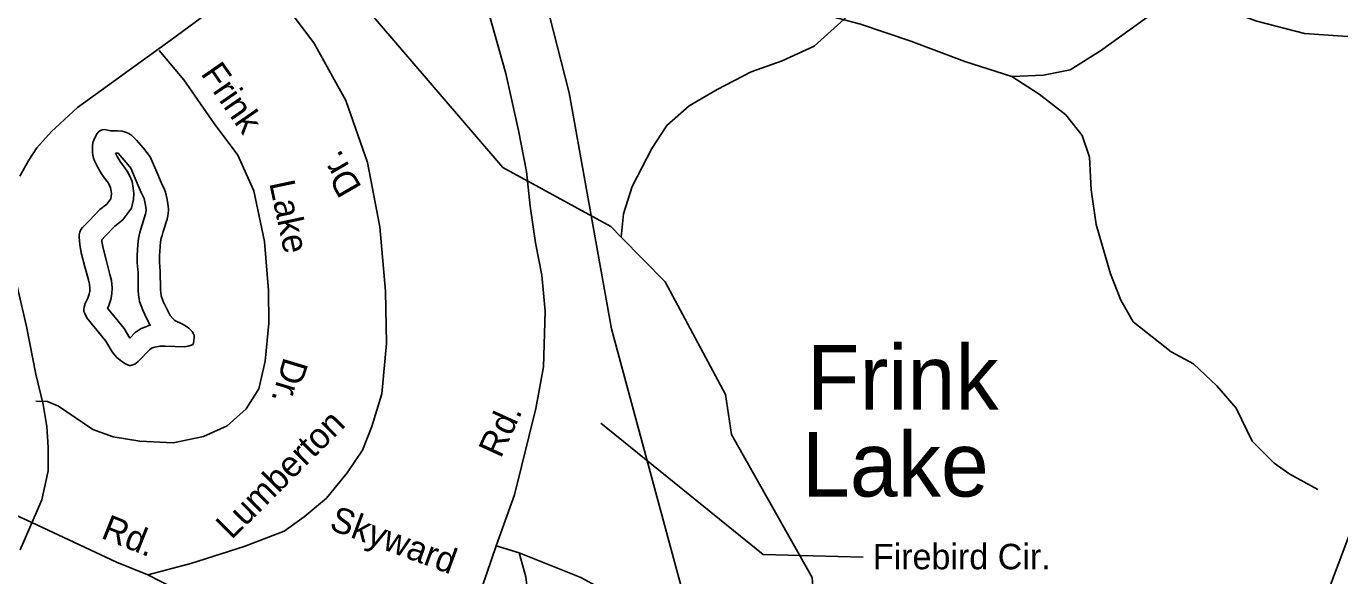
# Model space of a CAD drawing. Extents: x 2104537 to 2336408, y 34176 to 229611.
# Drawn here: x 2292662 to 2296531, y 114833 to 116453 of the extents above; entities that cross this region are included whole.
import ezdxf

# ---------------------------------------------------------------- set-up
doc = ezdxf.new("R2010")
doc.units = 0
for name, color, linetype in [('Exist Boundary Political City Limit New', 7, 'Continuous'), ('Exist Hydrographic Buffer Line', 7, 'Continuous'), ('Exist Hydrographic Creek Single Shore', 7, 'Continuous'), ('Exist Hydrographic Lake Shore Label', 7, 'Continuous'), ('Exist Hydrographic Misc Water Feature', 7, 'Continuous'), ('Exist Road Non-System Type 51', 7, 'Continuous'), ('Exist Road Non-System Type 51 Label', 7, 'Continuous'), ('Exist Road Secondary Type 51 Attributed', 7, 'Continuous'), ('Exist Utilities Electrical Transmission Line', 7, 'Continuous'), ('Map Preparation Boundary City Limit Buffer Line', 7, 'Continuous')]:
    doc.layers.add(name, color=color, linetype=linetype)

msp = doc.modelspace()

# ---------------------------------------------------------------- linework, layer by layer
at = {"layer": 'Exist Boundary Political City Limit New'}
msp.add_lwpolyline([(2292983, 121312.3), (2293945.8, 117492.1), (2293955.5, 117454.4), (2294260.8, 116256.3), (2294386.2, 115560.9), (2294614, 114717.3), (2294830.5, 113987.7), (2294953.2, 113362.5), (2295025.5, 113049.1), (2295348.5, 111658.2), (2295377, 111535.4), (2295276.5, 111461.8), (2295035.2, 111284.6), (2294476.8, 111250.4), (2293257.8, 109848.2), (2293816, 109061.6), (2293672, 107949.8), (2293509.8, 106696.3), (2293566.8, 106468.3), (2294419.8, 103445.8), (2295214.8, 100630), (2295264.2, 100454), (2294941.5, 100187.7)], dxfattribs=at)
at = {"layer": 'Exist Hydrographic Buffer Line'}
for points in [[(2292967.1, 115533.7), (2292950.7, 115561.7), (2292901.7, 115621.3), (2292904.5, 115627), (2292911.1, 115647.6), (2292914, 115663.8), (2292915, 115681.5), (2292912.6, 115703.3), (2292908.5, 115721.2), (2292898.2, 115759.9), (2292888.2, 115798.9), (2292884.9, 115818.1), (2292884.4, 115823.5), (2292894.2, 115833.5), (2292923.2, 115863.5), (2292946.4, 115882.1), (2292958, 115897.5), (2292971.6, 115916.7), (2292977.6, 115941.9), (2292978.8, 115959.4), (2292977.2, 115975.7), (2292973.6, 115995.4), (2292966.9, 116011.1), (2292959.3, 116025.8), (2292948.9, 116039.3), (2292938.5, 116053.9), (2292929.7, 116068.4), (2292925.2, 116078.6)], [(2292925.2, 116078.6), (2292932.8, 116078.1), (2292938.6, 116072.1), (2292956.4, 116051.5), (2292970.3, 116033.9), (2292983.1, 116004), (2293000.5, 115962.5), (2293009.3, 115945.1), (2293012, 115930.7), (2293013.8, 115919.8), (2293015, 115911), (2293014.1, 115903.4), (2293013.4, 115899.8), (2293002.9, 115867), (2292999.2, 115854.4), (2292996.2, 115844.5), (2292992.3, 115827.4), (2292990.5, 115808.6), (2292988.8, 115777.7), (2292988.8, 115755), (2292991.3, 115726.3)], [(2292991.3, 115726.3), (2292991.8, 115673.4), (2292992.6, 115660.8), (2292995.5, 115641.1), (2293005.1, 115615.6), (2293016.9, 115590.5), (2293027, 115571.3), (2293022.5, 115570.4), (2293013.7, 115566.9), (2293000.6, 115562.1), (2292982.5, 115549.6), (2292967.1, 115533.7)]]:
    msp.add_lwpolyline(points, dxfattribs=at)
at = {"layer": 'Exist Hydrographic Creek Single Shore'}
for points in [[(2292856.9, 116081.4), (2292857.1, 116089.6), (2292857, 116099.5), (2292858.5, 116110.3), (2292860.6, 116117.4), (2292868.4, 116133.7), (2292874.1, 116140.1), (2292878.5, 116144.3), (2292885.8, 116147.5), (2292892.3, 116148), (2292910.6, 116144.4), (2292930.3, 116144), (2292944.7, 116143.1), (2292954.5, 116140.2), (2292964.3, 116136.1), (2292972.7, 116131), (2292986.9, 116116.7), (2293007.1, 116093.3), (2293027.2, 116067.7), (2293043.6, 116029.6), (2293060.2, 115989.9), (2293069.3, 115971.7), (2293072.5, 115964.1), (2293076.6, 115942.1), (2293078.7, 115929.6), (2293080.7, 115914.8), (2293080.9, 115909.8), (2293079, 115893.5), (2293077.2, 115883.7), (2293065.6, 115847.8), (2293062.1, 115835.7), (2293059.7, 115827.6), (2293057.2, 115816.8), (2293055.9, 115803.7), (2293054.4, 115775.9), (2293054.4, 115757.8), (2293055.7, 115742.4), (2293056.8, 115731.5)], [(2292915.1, 115492.5), (2292896.7, 115524), (2292840, 115593), (2292834, 115605.6), (2292831.2, 115612.2), (2292831.3, 115618.8), (2292832.1, 115624.3), (2292835.5, 115635.1), (2292843.4, 115651.4), (2292847.2, 115663.4), (2292848.7, 115671.6), (2292849.2, 115679.8), (2292847.8, 115692.3), (2292844.8, 115705.5), (2292834.7, 115743.4), (2292824, 115785.2), (2292819.9, 115809.3), (2292817.7, 115831.3), (2292817.8, 115837.8), (2292819.6, 115845.3), (2292822.7, 115853.5), (2292827.4, 115859), (2292847.1, 115879.2), (2292878.9, 115912.1), (2292898.9, 115928.1), (2292905, 115936.2), (2292910.7, 115944.3), (2292912.5, 115951.8), (2292913, 115958.3), (2292912.1, 115966.6), (2292910.3, 115976.4), (2292907.5, 115983), (2292903.7, 115990.3), (2292896, 116000.3), (2292883.6, 116017.9), (2292871.5, 116037.9), (2292863.3, 116056.1), (2292859.9, 116064.3), (2292857.8, 116072.6), (2292856.9, 116081.4)], [(2293056.8, 115731.5), (2293057.4, 115675.8), (2293057.9, 115667.6), (2293059.3, 115657.7), (2293065.6, 115641.2), (2293075.7, 115619.7), (2293086.1, 115599.8), (2293093.5, 115591.4), (2293099.9, 115585.7), (2293122.4, 115574.5), (2293130.5, 115569.4), (2293140.5, 115562.6), (2293150.5, 115552.6), (2293155.6, 115544.3), (2293156.5, 115541), (2293156.7, 115534.5), (2293154.7, 115518.1), (2293152.7, 115514.2), (2293149, 115512.6), (2293137.5, 115509.6), (2293129, 115508.1), (2293070.9, 115509.9), (2293056.2, 115510.1), (2293041, 115507.2), (2293037.1, 115505.6), (2293031.1, 115503.4), (2293025.1, 115499.3), (2293015.1, 115489), (2293003.4, 115476.7), (2292991.3, 115464.8), (2292981.7, 115456.8), (2292975.7, 115454.3), (2292969.5, 115452.8), (2292965.9, 115452.8), (2292959.7, 115454.6), (2292954.5, 115457.3), (2292943.4, 115464.1), (2292929.2, 115476.5), (2292922.5, 115483.2), (2292915.1, 115492.5)]]:
    msp.add_lwpolyline(points, dxfattribs=at)
at = {"layer": 'Exist Hydrographic Misc Water Feature'}
for points in [[(2294414.7, 115831), (2294383.7, 115862.8), (2294065.7, 116036.2), (2293577.7, 116606.5), (2293208.8, 116836.6), (2292730.6, 117229.6), (2292233.8, 117767.3), (2291677.7, 118476.7)], [(2295169.7, 116763.8), (2295162.7, 116696.7), (2295156.8, 116566.5), (2295100.8, 116500.5), (2294982.7, 116394.4), (2294888.8, 116350.3), (2294796.7, 116318.3), (2294697.1, 116266.2), (2294615, 116218.2), (2294549, 116160.1), (2294504.9, 116092), (2294446.9, 115979.9), (2294421.3, 115899.8), (2294414.7, 115831)], [(2297021.7, 113496.3), (2296979.7, 113562.6), (2296527.8, 113800.9), (2296141.7, 114156.1), (2295939.7, 114261.6), (2295782.8, 114235.2), (2295508.7, 114115.8), (2295367.8, 114082.4), (2295057.7, 114176.9), (2295015.7, 114295.9), (2294976.8, 114828), (2294739.7, 115249.1), (2294721.7, 115367.5), (2294543.7, 115698.9), (2294414.7, 115831)]]:
    msp.add_lwpolyline(points, dxfattribs=at)
at = {"layer": 'Exist Road Non-System Type 51'}
for p, q in [((2292678.5, 114990), (2292145.9, 115232.2)), ((2294045.9, 114921), (2294114, 114900))]:
    msp.add_line(p, q, dxfattribs=at)
for points in [[(2293690.2, 116888.7), (2293751.9, 116874), (2293847, 116805), (2293919.6, 116725.8), (2293972.8, 116642.5), (2294024.3, 116490.9), (2294074.4, 116313.5), (2294112.1, 116145.8), (2294135.7, 116024.3), (2294146.5, 115922.1), (2294161.8, 115814.2), (2294181, 115718.7), (2294190.1, 115612.6), (2294185.9, 115448.7), (2294163.3, 115326.4), (2294100.3, 115071.8), (2294045.9, 114921)], [(2293349.2, 116605), (2293401.5, 116545.9), (2293509.3, 116403.4), (2293603.1, 116234.3), (2293667.2, 116051.1), (2293703.2, 115861.4), (2293719.6, 115671.5), (2293723.1, 115517.6), (2293708.8, 115369.3), (2293679.7, 115273.1), (2293652.8, 115202.8), (2293607.2, 115136.1), (2293546.1, 115061.5), (2293480.8, 115007), (2293421.2, 114964.2), (2293303.6, 114918.9), (2293146.5, 114869.1), (2293020.5, 114835.8)], [(2295564.6, 116304.1), (2295658.5, 116308.9), (2295736.6, 116323.8), (2295825.9, 116380.7), (2295962.9, 116478.1), (2296024.6, 116512.7), (2296090.1, 116527.5), (2296188.4, 116502.7), (2296287.1, 116468), (2296427.4, 116431.5), (2296553.5, 116422.8), (2296681.6, 116428.2), (2296785.6, 116415.1), (2297097.4, 116438.9), (2297116.2, 116439.1)], [(2294946.4, 116479), (2295022.6, 116484.1), (2295118.9, 116459), (2295267.5, 116408.6), (2295426.1, 116348.4), (2295564.6, 116304.1)], [(2293053.6, 116381.7), (2293126.4, 116295), (2293215.8, 116166), (2293284.8, 116072.9), (2293332, 115967.3), (2293363.9, 115817.8), (2293375.5, 115673.9), (2293376.3, 115577.8), (2293365.6, 115465.5), (2293346.6, 115383.5), (2293309.4, 115325.2), (2293253.7, 115274.4), (2293184.2, 115243.6), (2293094.3, 115224.7), (2292996, 115229.5), (2292917.8, 115242.5), (2292857.9, 115264), (2292756.9, 115332.9), (2292724.7, 115346.6), (2292690.6, 115347.9)], [(2295564.6, 116304.1), (2295645.3, 116252.7), (2295723.8, 116191.5), (2295772.5, 116130.2), (2295793.3, 116066.5), (2295798.6, 115970.3), (2295813.4, 115868.6), (2295855.2, 115723.2), (2295886.2, 115645.2), (2295922.7, 115581.8), (2296033.8, 115493.1), (2296100, 115457.7), (2296169, 115392.4), (2296225.7, 115327), (2296272.7, 115229.7), (2296337.4, 115164.5), (2296383.7, 115132.8), (2296466.5, 115087.5)], [(2292678.5, 114990), (2292928.1, 114872.7), (2293020.5, 114835.8)], [(2294045.9, 114921), (2294005.2, 114800.7), (2293937.3, 114629.9), (2293876.7, 114497.2)], [(2294114, 114900), (2294133, 114830.1), (2294170, 114536.5), (2294186.5, 114508.6), (2294224.8, 114469.2), (2294256.3, 114349.2), (2294283.1, 114275.5), (2294352.1, 114180.4), (2294414.4, 113979.1), (2294434.9, 113935.4), (2294479.2, 113899.8), (2294575.7, 113868.7), (2294666.4, 113809.9)], [(2294114, 114900), (2294295, 114828), (2294371.3, 114786.8), (2294424, 114731), (2294452.4, 114687.5), (2294475, 114633.9), (2294477.8, 114561.7), (2294494.8, 114472.2), (2294542.8, 114322.7), (2294589.7, 114221.1), (2294631.8, 114041.5), (2294666.4, 113809.9)], [(2293020.5, 114835.8), (2293135.2, 114776.8), (2293276.1, 114716.7), (2293364.4, 114673.7), (2293390.6, 114649.9), (2293398.9, 114625.8), (2293401.4, 114581.8), (2293364.2, 114505.8), (2293325.4, 114415.3), (2293278.5, 114332.6)]]:
    msp.add_lwpolyline(points, dxfattribs=at)
at = {"layer": 'Exist Road Non-System Type 51 Label'}
msp.add_lwpolyline([(2295126.6, 114887.4), (2294832.6, 114895.8), (2294353.9, 115282.6)], dxfattribs=at)
at = {"layer": 'Exist Road Secondary Type 51 Attributed'}
for points in [[(2293349.2, 116605), (2293089.1, 116412.3), (2292812.6, 116213.4), (2292736.6, 116142.9), (2292693.3, 116094.1), (2292669.8, 116057.9), (2292642.7, 116010.9)], [(2292613.7, 115779.4), (2292662.5, 115567.9), (2292689.7, 115426.8), (2292711.3, 115338.2), (2292722.2, 115273.1), (2292726.8, 115212), (2292726.8, 115142.5), (2292708.1, 115056.9), (2292643.9, 114909.7)]]:
    msp.add_lwpolyline(points, dxfattribs=at)
at = {"layer": 'Exist Utilities Electrical Transmission Line'}
msp.add_lwpolyline([(2295542.1, 112187.6), (2295603, 112353.9), (2296065.4, 113609.1), (2296500.6, 114798.6), (2296761.6, 115492.2), (2297116.2, 116439.1)], dxfattribs=at)
at = {"layer": 'Map Preparation Boundary City Limit Buffer Line'}
msp.add_lwpolyline([(2292983, 121312.3), (2293945.8, 117492.1), (2293955.5, 117454.4), (2294260.8, 116256.3), (2294386.2, 115560.9), (2294614, 114717.3), (2294830.5, 113987.7), (2294953.2, 113362.5), (2295025.5, 113049.1), (2295348.5, 111658.2), (2295377, 111535.4), (2295276.5, 111461.8), (2295035.2, 111284.6), (2294476.8, 111250.4), (2293257.8, 109848.2), (2293816, 109061.6), (2293672, 107949.8), (2293509.8, 106696.3), (2293566.8, 106468.3), (2294419.8, 103445.8), (2295214.8, 100630), (2295264.2, 100454), (2294941.5, 100187.7)], dxfattribs=at)

# ---------------------------------------------------------------- texts
at = {"layer": 'Exist Hydrographic Lake Shore Label'}
for s, p in [('Frink', (2294961.2, 115322.9)), ('Lake', (2294946.4, 115066.5))]:
    msp.add_text(s, height=190, dxfattribs=at).set_placement(p)
at = {"layer": 'Exist Road Non-System Type 51 Label'}
for s, rotation, p in [('Frink', 304.7111, (2293173.9, 116312.9)), ('Dr.', 120.1309, (2293651.6, 115978)), ('Lake', 282.0379, (2293377.3, 115990.7)), ('Dr.', 253.2395, (2293421.4, 115479.9)), ('Lumberton', 44.9479, (2293266.5, 114937)), ('Rd.', 65.4435, (2294059.5, 115176.7)), ('Skyward', 339.6065, (2293551.3, 114970.5)), ('Rd.', 338.2501, (2292879.1, 114945.2))]:
    msp.add_text(s, height=75, rotation=rotation, dxfattribs=at).set_placement(p)
msp.add_text('Firebird Cir.', height=75, dxfattribs=at).set_placement((2295155.5, 114852))

doc.saveas('drawing.dxf')
